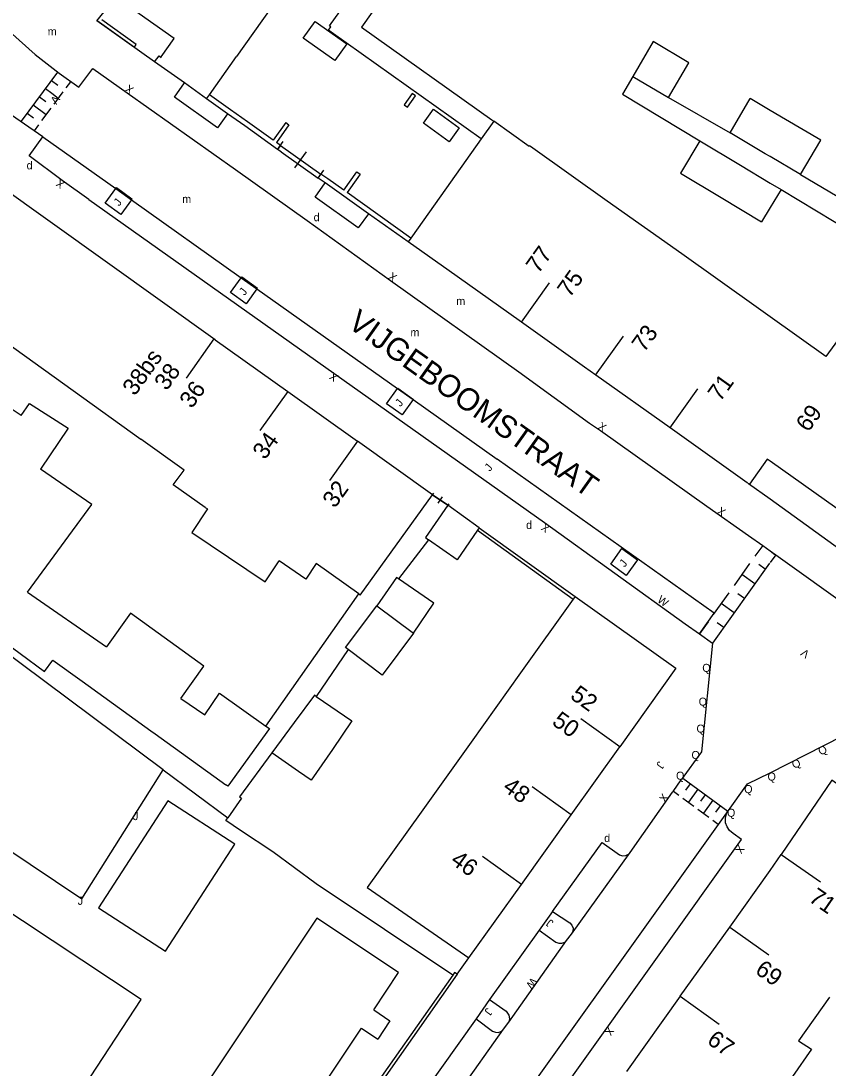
# Model space of a CAD drawing. Extents: x 134999 to 136502, y 457398 to 459002.
# Drawn here: x 135453.2 to 135503.6, y 457541.6 to 457607 of the extents above; entities that cross this region are included whole.
import ezdxf

# ---------------------------------------------------------------- set-up
doc = ezdxf.new("R2010")
doc.units = 0
for name, color, linetype in [('RI_DGTB_15', 7, 'Continuous'), ('RI_DGTB_2', 7, 'Continuous'), ('RI_DGTB_23', 7, 'Continuous'), ('RI_DGTB_29', 7, 'Continuous'), ('RI_DGTB_30', 7, 'Continuous'), ('RI_DGTB_31', 7, 'Continuous'), ('RI_DGTB_35', 7, 'Continuous'), ('RI_DGTB_36', 7, 'Continuous'), ('RI_DGTB_37', 7, 'Continuous'), ('RI_DGTB_4', 7, 'Continuous'), ('RI_DGTB_43', 7, 'Continuous'), ('RI_DGTB_48', 7, 'Continuous'), ('RI_DGTB_5', 7, 'Continuous'), ('RI_DGTB_53', 7, 'Continuous'), ('RI_DGTB_54', 7, 'Continuous'), ('RI_DGTB_6', 7, 'Continuous'), ('RI_DGTB_7', 7, 'Continuous')]:
    doc.layers.add(name, color=color, linetype=linetype)

msp = doc.modelspace()

# ---------------------------------------------------------------- linework, layer by layer
at = {"layer": 'RI_DGTB_15'}
for p, q in [((135484.458, 457588.197), (135486.201, 457590.64)), ((135489.091, 457584.876), (135490.834, 457587.319)), ((135465.244, 457587.145), (135463.503, 457584.703)), ((135493.739, 457581.575), (135495.482, 457584.018)), ((135469.855, 457583.858), (135468.114, 457581.416)), ((135474.209, 457580.753), (135472.468, 457578.311)), ((135490.604, 457561.671), (135488.165, 457563.418)), ((135487.569, 457557.428), (135485.13, 457559.175)), ((135484.454, 457553.072), (135482.015, 457554.819)), ((135500.678, 457554.939), (135503.152, 457553.241)), ((135497.47, 457550.415), (135499.91, 457548.67)), ((135494.379, 457546.094), (135496.819, 457544.349))]:
    msp.add_line(p, q, dxfattribs=at)
at = {"layer": 'RI_DGTB_2'}
for p, q in [((135469.432, 457598.834), (135471.753, 457597.188)), ((135479.066, 457595.576), (135477.553, 457593.446)), ((135477.553, 457593.446), (135477.381, 457593.203)), ((135499.809, 457579.642), (135498.698, 457578.068)), ((135500, 457579.506), (135499.809, 457579.642))]:
    msp.add_line(p, q, dxfattribs=at)
for points in [[(135481.836, 457620.803), (135481.7, 457620.579), (135478.922, 457622.198), (135477.964, 457620.846), (135477.95, 457620.832), (135478.008, 457620.796), (135477.798, 457620.487), (135466.66, 457604.787)], [(135481.942, 457599.638), (135472.572, 457606.293), (135472.405, 457606.431), (135472.547, 457606.626), (135472.468, 457606.692), (135474.291, 457609.265), (135474.465, 457609.51)], [(135461.519, 457604.459), (135457.928, 457607.016), (135459.119, 457608.49)], [(135461.519, 457604.459), (135461.809, 457604.818), (135461.942, 457604.712), (135461.947, 457604.763), (135462.765, 457605.897), (135459.291, 457608.368)], [(135463.398, 457603.127), (135461.519, 457604.459)], [(135464.955, 457602.384), (135466.66, 457604.787)], [(135464.781, 457602.138), (135463.398, 457603.127)], [(135464.781, 457602.138), (135464.955, 457602.384)], [(135466.092, 457601.201), (135464.781, 457602.138)], [(135469.222, 457598.983), (135467.163, 457600.448), (135466.092, 457601.201)], [(135482.729, 457600.735), (135481.942, 457599.638)], [(135485.172, 457599.053), (135484.965, 457599.2), (135484.934, 457599.168), (135482.729, 457600.735)], [(135481.942, 457599.638), (135479.066, 457595.576)], [(135489.822, 457595.751), (135485.172, 457599.053)], [(135469.432, 457598.834), (135469.222, 457598.983)], [(135472.193, 457596.887), (135471.753, 457597.188)], [(135474.898, 457594.959), (135472.193, 457596.887)], [(135494.471, 457592.451), (135489.822, 457595.751)], [(135477.381, 457593.203), (135474.898, 457594.959)], [(135479.797, 457591.495), (135479.594, 457591.639), (135477.381, 457593.203)], [(135499.119, 457589.15), (135494.471, 457592.451)], [(135484.452, 457588.189), (135479.797, 457591.495)], [(135500, 457588.525), (135499.119, 457589.15)], [(135488.4, 457585.385), (135484.452, 457588.189)], [(135504.594, 457587.594), (135503.487, 457586.049), (135500, 457588.525)], [(135489.099, 457584.888), (135488.4, 457585.385)], [(135493.747, 457581.586), (135489.099, 457584.888)], [(135498.565, 457578.163), (135493.747, 457581.586)], [(135504.167, 457576.544), (135500, 457579.506)], [(135498.698, 457578.068), (135498.565, 457578.163)]]:
    msp.add_lwpolyline(points, dxfattribs=at)
at = {"layer": 'RI_DGTB_23'}
msp.add_line((135478.889, 457577.416), (135479.854, 457576.755), dxfattribs=at)
at = {"layer": 'RI_DGTB_31'}
for p, q in [((135455.466, 457603.805), (135453.196, 457600.735)), ((135455.088, 457603.293), (135455.49, 457602.996)), ((135456.27, 457603.21), (135455.986, 457602.826)), ((135454.331, 457602.27), (135454.733, 457601.972)), ((135454.709, 457602.781), (135455.11, 457602.485)), ((135455.11, 457602.485), (135455.513, 457602.187)), ((135455.575, 457602.27), (135455.23, 457601.803)), ((135455.797, 457602.57), (135455.575, 457602.27)), ((135453.953, 457601.758), (135454.757, 457601.163)), ((135453.574, 457601.246), (135453.976, 457600.949)), ((135455.04, 457601.547), (135454.473, 457600.78)), ((135454.284, 457600.524), (135454, 457600.14)), ((135499.532, 457574.249), (135499.044, 457573.567)), ((135500.345, 457573.667), (135500, 457573.185)), ((135499.965, 457573.136), (135496.387, 457568.135)), ((135498.718, 457573.114), (135497.744, 457571.75)), ((135499.695, 457572.757), (135499.288, 457573.049)), ((135499.044, 457571.851), (135498.231, 457572.43)), ((135497.419, 457571.296), (135496.445, 457569.933)), ((135498.396, 457570.942), (135497.989, 457571.232)), ((135497.746, 457570.033), (135496.933, 457570.616)), ((135496.12, 457569.48), (135495.576, 457568.718)), ((135497.096, 457569.125), (135496.689, 457569.417)), ((135494.542, 457559.703), (135497.35, 457557.644)), ((135495.01, 457559.36), (135494.714, 457558.957)), ((135493.951, 457558.897), (135494.302, 457558.64)), ((135494.536, 457558.468), (135495.238, 457557.953)), ((135495.478, 457559.017), (135494.887, 457558.211)), ((135495.946, 457558.674), (135495.65, 457558.271)), ((135496.414, 457558.331), (135495.823, 457557.524)), ((135496.882, 457557.988), (135496.587, 457557.584)), ((135495.472, 457557.782), (135496.174, 457557.267)), ((135496.408, 457557.095), (135496.759, 457556.838))]:
    msp.add_line(p, q, dxfattribs=at)
for points in [[(135460.081, 457595.839), (135459.417, 457594.921), (135458.445, 457595.624), (135459.102, 457596.533)], [(135459.102, 457596.533), (135459.148, 457596.596), (135460.12, 457595.893), (135460.081, 457595.839)], [(135467.929, 457590.275), (135467.253, 457589.341), (135466.281, 457590.044), (135466.95, 457590.969)], [(135466.95, 457590.969), (135466.984, 457591.016), (135467.956, 457590.313), (135467.929, 457590.275)], [(135477.694, 457583.352), (135477.003, 457582.397), (135476.031, 457583.1), (135476.715, 457584.046)], [(135476.715, 457584.046), (135476.734, 457584.072), (135477.706, 457583.369), (135477.694, 457583.352)]]:
    msp.add_lwpolyline(points, dxfattribs=at)
msp.add_lwpolyline([(135490.035, 457573.076), (135490.738, 457574.048), (135491.71, 457573.345), (135491.007, 457572.373)], close=True, dxfattribs=at)
at = {"layer": 'RI_DGTB_4'}
for p, q in [((135465.321, 457587.09), (135451.579, 457596.89)), ((135465.321, 457587.09), (135469.855, 457583.858)), ((135469.855, 457583.858), (135474.209, 457580.753)), ((135478.889, 457577.416), (135474.209, 457580.753)), ((135474.389, 457571.144), (135478.889, 457577.416)), ((135487.569, 457557.428), (135490.604, 457561.671)), ((135484.454, 457553.072), (135487.569, 457557.428)), ((135500, 457553.952), (135500.678, 457554.939)), ((135497.47, 457550.415), (135500, 457553.952)), ((135474.82, 457552.884), (135481.167, 457548.49)), ((135481.167, 457548.49), (135484.454, 457553.072)), ((135494.379, 457546.094), (135497.47, 457550.415)), ((135494.379, 457546.094), (135491.022, 457541.4))]:
    msp.add_line(p, q, dxfattribs=at)
for points in [[(135487.815, 457571.055), (135494.109, 457566.572), (135490.604, 457561.671)], [(135510.201, 457555.071), (135503.863, 457559.579), (135500.678, 457554.939)], [(135452.383, 457533.209), (135460.694, 457545.887), (135451.405, 457552.039), (135445.932, 457555.737), (135445.227, 457556.208), (135444.967, 457555.811)]]:
    msp.add_lwpolyline(points, dxfattribs=at)
at = {"layer": 'RI_DGTB_48'}
for p, q in [((135478.955, 457577.513), (135478.823, 457577.32)), ((135479.854, 457576.755), (135478.889, 457577.416)), ((135479.854, 457576.755), (135478.889, 457577.416)), ((135479.504, 457577.279), (135479.239, 457576.893)), ((135479.92, 457576.852), (135479.788, 457576.658))]:
    msp.add_line(p, q, dxfattribs=at)
for points in [[(135457.942, 457607.029), (135460.267, 457605.368), (135460.384, 457605.539), (135458.243, 457607.068)], [(135440.751, 457563.038), (135456.98, 457552.166), (135462.078, 457560.23)], [(135468.915, 457555.12), (135466.909, 457556.453), (135465.991, 457557.071), (135466.103, 457557.232)], [(135480.164, 457547.415), (135471.621, 457553.119), (135468.915, 457555.12)]]:
    msp.add_lwpolyline(points, dxfattribs=at)
at = {"layer": 'RI_DGTB_5'}
for p, q in [((135474.286, 457571.217), (135474.389, 457571.144)), ((135487.698, 457570.893), (135484.4, 457566.28)), ((135487.815, 457571.055), (135487.698, 457570.893)), ((135484.4, 457566.28), (135481.305, 457561.953)), ((135481.305, 457561.953), (135478.189, 457557.595)), ((135478.189, 457557.595), (135474.82, 457552.884))]:
    msp.add_line(p, q, dxfattribs=at)
for points in [[(135453.203, 457582.354), (135451.886, 457583.239), (135452.515, 457583.965), (135449.785, 457585.972), (135450.4, 457586.809), (135452.206, 457586.959), (135460.673, 457580.89)], [(135453.203, 457582.354), (135453.722, 457583.11), (135456.122, 457581.562), (135454.395, 457579.005)], [(135464.699, 457576.624), (135462.702, 457578.024), (135463.383, 457578.947), (135460.673, 457580.89)], [(135453.585, 457571.336), (135457.603, 457576.806), (135454.395, 457579.005)], [(135464.699, 457576.624), (135464.841, 457576.524), (135463.855, 457575.06), (135468.44, 457571.973), (135469.32, 457573.279)], [(135474.286, 457571.217), (135471.63, 457573.109), (135470.993, 457572.141), (135469.32, 457573.279)], [(135503.713, 457546.026), (135501.769, 457543.316), (135502.581, 457542.781), (135501.403, 457541.088)]]:
    msp.add_lwpolyline(points, dxfattribs=at)
at = {"layer": 'RI_DGTB_53'}
for p, q in [((135452.467, 457606.333), (135454.075, 457604.909)), ((135491.414, 457603.537), (135490.762, 457602.431)), ((135490.762, 457602.431), (135495.612, 457599.516)), ((135454.55, 457599.76), (135451.293, 457601.997)), ((135493.643, 457602.222), (135497.491, 457600.007)), ((135454.55, 457599.76), (135459.102, 457596.533)), ((135469.219, 457598.974), (135469.577, 457599.48)), ((135469.396, 457599.228), (135471.923, 457597.437)), ((135469.398, 457599.227), (135471.924, 457597.436)), ((135470.303, 457597.826), (135471.019, 457598.837)), ((135471.745, 457597.183), (135472.103, 457597.689)), ((135501.899, 457597.414), (135505.733, 457595.141)), ((135459.102, 457596.533), (135460.081, 457595.839)), ((135500.677, 457596.471), (135505.177, 457593.766)), ((135460.081, 457595.839), (135466.95, 457590.969)), ((135466.95, 457590.969), (135467.929, 457590.275)), ((135467.929, 457590.275), (135476.715, 457584.046)), ((135484.294, 457585.081), (135488.703, 457581.881)), ((135476.715, 457584.046), (135477.694, 457583.352)), ((135477.694, 457583.352), (135482.948, 457579.627)), ((135498.651, 457578.124), (135500, 457577.151)), ((135500, 457577.151), (135506.839, 457572.221)), ((135499.532, 457574.249), (135500, 457573.9)), ((135500, 457573.9), (135500.294, 457573.68)), ((135487.583, 457549.979), (135491.242, 457555.066)), ((135486.4, 457551.379), (135485.561, 457550.22)), ((135485.561, 457550.22), (135482.465, 457545.879)), ((135487.269, 457549.582), (135487.583, 457549.979)), ((135483.664, 457544.465), (135487.269, 457549.582)), ((135482.465, 457545.879), (135481.623, 457544.691)), ((135481.623, 457544.691), (135478.352, 457540.107)), ((135483.337, 457544.026), (135483.664, 457544.465)), ((135479.565, 457538.712), (135483.337, 457544.026))]:
    msp.add_line(p, q, dxfattribs=at)
for points in [[(135454.075, 457604.909), (135455.573, 457603.748), (135456.807, 457602.864), (135457.667, 457604.042), (135459.828, 457602.504), (135466.592, 457597.735), (135471.074, 457594.537), (135476.284, 457590.789), (135484.294, 457585.081)], [(135457.43, 457595.86), (135455.76, 457597.04), (135453.69, 457598.57), (135454.55, 457599.76)], [(135488.703, 457581.881), (135489.387, 457581.425), (135496.046, 457576.698), (135498.645, 457574.872)], [(135495.576, 457568.718), (135496.504, 457570.016), (135482.948, 457579.627)], [(135498.645, 457574.872), (135499.532, 457574.249)], [(135493.935, 457558.878), (135494.435, 457559.607)], [(135491.242, 457555.066), (135493.903, 457558.832), (135493.935, 457558.878)], [(135464.724, 457511.977), (135464.935, 457512.183), (135465.193, 457512.325), (135465.48, 457512.393), (135465.775, 457512.381), (135466.055, 457512.291), (135466.136, 457512.248), (135466.724, 457511.794), (135498.21, 457555.871), (135497.682, 457556.264), (135497.463, 457556.437), (135497.302, 457556.664), (135497.212, 457556.928), (135497.2, 457557.207), (135497.268, 457557.477), (135497.297, 457557.542)], [(135496.772, 457556.808), (135497.297, 457557.542)], [(135465.3, 457512.782), (135496.772, 457556.808)], [(135486.4, 457551.379), (135489.493, 457555.685), (135490.585, 457554.927), (135490.774, 457554.863), (135490.972, 457554.878), (135491.149, 457554.969), (135491.242, 457555.066)], [(135486.4, 457551.379), (135487.478, 457550.676), (135487.613, 457550.534), (135487.681, 457550.35), (135487.67, 457550.154), (135487.583, 457549.979)], [(135485.561, 457550.22), (135486.612, 457549.479), (135486.789, 457549.401), (135486.983, 457549.4), (135487.161, 457549.476), (135487.269, 457549.582)], [(135482.465, 457545.879), (135483.498, 457545.151), (135483.55, 457545.098), (135483.664, 457544.905), (135483.704, 457544.685), (135483.664, 457544.465)], [(135481.623, 457544.691), (135482.647, 457543.92), (135482.829, 457543.839), (135483.028, 457543.836), (135483.213, 457543.91), (135483.337, 457544.026)]]:
    msp.add_lwpolyline(points, dxfattribs=at)
at = {"layer": 'RI_DGTB_54'}
for p, q in [((135481.712, 457575.191), (135487.698, 457570.893)), ((135481.825, 457575.356), (135487.815, 457571.055)), ((135478.651, 457574.602), (135476.779, 457572.16)), ((135500, 457573.911), (135500.345, 457573.667)), ((135500.345, 457573.667), (135508.391, 457567.905)), ((135495.576, 457568.718), (135496.387, 457568.135)), ((135462.078, 457560.23), (135451.319, 457568.25)), ((135462.078, 457560.23), (135466.103, 457557.232)), ((135480.441, 457547.461), (135481.167, 457548.49))]:
    msp.add_line(p, q, dxfattribs=at)
for points in [[(135457.43, 457595.86), (135485.892, 457575.681), (135494.695, 457569.352)], [(135468.494, 457562.965), (135474.286, 457571.217)], [(135494.695, 457569.352), (135495.576, 457568.718)], [(135473.627, 457567.743), (135471.634, 457564.821)], [(135496.387, 457568.135), (135495.715, 457561.351), (135494.435, 457559.607)], [(135500, 457560.037), (135504.5, 457562.325), (135505.313, 457561.743)], [(135468.865, 457561.301), (135466.841, 457558.551), (135466.957, 457558.465), (135466.103, 457557.232)], [(135497.297, 457557.542), (135498.585, 457559.354), (135500, 457560.037)], [(135480.164, 457547.415), (135474.276, 457539.035), (135474.007, 457539.224), (135473.588, 457538.629), (135473.71, 457538.543)], [(135480.441, 457547.461), (135474.021, 457538.324), (135473.71, 457538.543)], [(135480.441, 457547.461), (135480.277, 457547.576), (135480.164, 457547.415)]]:
    msp.add_lwpolyline(points, dxfattribs=at)
at = {"layer": 'RI_DGTB_6'}
for p, q in [((135497.491, 457600.007), (135498.753, 457602.152)), ((135500, 457601.418), (135498.753, 457602.152)), ((135495.612, 457599.516), (135494.396, 457597.493)), ((135501.899, 457597.414), (135503.161, 457599.559)), ((135501.899, 457597.414), (135500, 457598.531)), ((135500, 457596.878), (135500.677, 457596.471)), ((135500.677, 457596.471), (135500, 457595.345)), ((135500, 457595.345), (135499.461, 457594.448)), ((135481.825, 457575.356), (135479.854, 457576.755)), ((135481.825, 457575.356), (135481.712, 457575.191)), ((135461.304, 457562.677), (135461.576, 457562.481)), ((135461.576, 457562.481), (135465.993, 457559.297)), ((135470.531, 457560.121), (135468.865, 457561.301))]:
    msp.add_line(p, q, dxfattribs=at)
for points in [[(135471.561, 457606.976), (135473.541, 457605.569), (135472.8, 457604.527), (135470.821, 457605.935), (135471.561, 457606.976)], [(135494.924, 457604.395), (135492.695, 457605.71), (135491.414, 457603.537)], [(135493.643, 457602.222), (135494.924, 457604.395)], [(135491.414, 457603.537), (135493.643, 457602.222)], [(135478.97, 457601.483), (135480.57, 457600.32), (135479.944, 457599.459), (135478.344, 457600.622), (135478.97, 457601.483)], [(135500.956, 457600.856), (135500, 457601.418)], [(135503.161, 457599.559), (135500.956, 457600.856)], [(135499.695, 457598.71), (135497.491, 457600.007)], [(135495.612, 457599.516), (135498.145, 457597.993)], [(135500, 457598.531), (135499.695, 457598.71)], [(135498.145, 457597.993), (135500, 457596.878)], [(135494.396, 457597.493), (135496.928, 457595.971)], [(135496.928, 457595.971), (135499.461, 457594.448)], [(135479.854, 457576.755), (135478.462, 457574.733), (135478.651, 457574.602)], [(135481.712, 457575.191), (135480.445, 457573.354), (135478.651, 457574.602)], [(135476.779, 457572.16), (135476.655, 457572.249), (135475.411, 457570.483)], [(135477.706, 457568.765), (135478.987, 457570.638), (135476.779, 457572.16)], [(135453.585, 457571.336), (135458.527, 457567.914)], [(135473.627, 457567.743), (135473.456, 457567.871), (135475.411, 457570.483)], [(135475.411, 457570.483), (135477.706, 457568.765)], [(135463.173, 457564.696), (135464.619, 457566.703), (135460.018, 457570.018), (135458.527, 457567.914)], [(135463.173, 457564.696), (135464.619, 457566.703), (135460.018, 457570.018), (135458.527, 457567.914)], [(135451.586, 457568.612), (135454.649, 457566.365), (135455.182, 457567.089), (135457.009, 457565.772)], [(135477.706, 457568.765), (135475.751, 457566.153), (135473.627, 457567.743)], [(135457.009, 457565.772), (135461.304, 457562.677)], [(135464.664, 457563.664), (135465.585, 457565.027), (135468.494, 457562.965)], [(135463.173, 457564.696), (135464.664, 457563.664)], [(135471.634, 457564.821), (135471.515, 457564.902), (135470.254, 457563.188)], [(135471.634, 457564.821), (135473.861, 457563.301), (135472.64, 457561.512)], [(135470.254, 457563.188), (135468.865, 457561.301)], [(135468.494, 457562.965), (135468.703, 457562.817), (135466.119, 457559.207), (135465.993, 457559.297)], [(135472.64, 457561.512), (135471.319, 457559.577), (135470.531, 457560.121)], [(135458.029, 457551.618), (135462.219, 457548.907), (135466.542, 457555.589), (135462.352, 457558.3), (135458.029, 457551.618)], [(135475.232, 457545.243), (135476.783, 457547.57), (135471.674, 457550.975), (135464.859, 457540.749), (135469.968, 457537.345)], [(135475.232, 457545.243), (135476.238, 457544.555), (135475.488, 457543.412)], [(135469.968, 457537.345), (135474.465, 457544.093), (135475.488, 457543.412)]]:
    msp.add_lwpolyline(points, dxfattribs=at)
at = {"layer": 'RI_DGTB_7'}
for p, q in [((135469.396, 457599.228), (135469.222, 457598.983)), ((135477.553, 457593.446), (135473.557, 457596.285))]:
    msp.add_line(p, q, dxfattribs=at)
for points in [[(135495.733, 457612.644), (135494.886, 457611.217), (135482.766, 457618.32), (135474.463, 457606.615), (135482.614, 457600.818), (135482.729, 457600.735)], [(135466.092, 457601.201), (135465.467, 457600.334), (135462.782, 457602.242), (135463.398, 457603.127)], [(135468.94, 457599.552), (135467.337, 457600.694), (135466.266, 457601.447), (135464.955, 457602.384)], [(135477.34, 457601.619), (135477.842, 457602.318), (135477.638, 457602.465), (135477.136, 457601.766), (135477.34, 457601.619)], [(135469.729, 457600.66), (135468.94, 457599.552)], [(135469.927, 457600.508), (135469.144, 457599.408)], [(135469.729, 457600.66), (135469.927, 457600.508)], [(135469.396, 457599.228), (135469.144, 457599.408)], [(135471.753, 457597.188), (135471.923, 457597.437)], [(135473.351, 457596.431), (135472.365, 457597.134), (135471.923, 457597.437)], [(135473.351, 457596.431), (135474.172, 457597.58), (135474.375, 457597.435), (135474.23, 457597.232), (135473.557, 457596.285)], [(135474.898, 457594.959), (135474.25, 457594.088), (135471.568, 457595.995), (135472.193, 457596.887)]]:
    msp.add_lwpolyline(points, dxfattribs=at)

# ---------------------------------------------------------------- texts
at = {"layer": 'RI_DGTB_29'}
for p in [(135453.537, 457597.734), (135471.471, 457594.496), (135484.748, 457575.277), (135489.63, 457555.726)]:
    msp.add_text('d', height=0.5, dxfattribs=at).set_placement(p)
at = {"layer": 'RI_DGTB_30'}
for s, height, rotation, p in [('X', 0.5, 324.56471, (135459.624, 457602.649)), ('V', 0.5, 234.78157, (135455.246, 457602.404)), ('X', 0.5, 144.14176, (135455.963, 457596.894)), ('X', 0.5, 324.27403, (135476.081, 457590.935)), ('X', 0.499, 144.73445, (135473.049, 457584.844)), ('X', 0.5, 326.30816, (135489.179, 457581.564)), ('X', 0.5, 326.30816, (135496.63, 457576.274)), ('X', 0.499, 144.73445, (135486.281, 457575.41)), ('W', 0.5, 324.28506, (135492.906, 457570.753)), ('V', 0.499, 144.48436, (135502.505, 457567.566)), ('X', 0.5, 54.41279, (135493.421, 457558.151)), ('X', 0.5, 234.41278, (135498.035, 457555.59)), ('W', 0.5, 232.31567, (135485.099, 457547.297)), ('X', 0.499, 234.49066, (135489.886, 457544.222))]:
    msp.add_text(s, height=height, rotation=rotation, dxfattribs=at).set_placement(p)
at = {"layer": 'RI_DGTB_31'}
for s, height, rotation, p in [('J', 0.499, 51.25877, (135459.316, 457595.4)), ('J', 0.499, 51.25877, (135467.152, 457589.82)), ('J', 0.499, 51.25877, (135476.902, 457582.876)), ('J', 0.499, 51.25877, (135482.486, 457578.837)), ('J', 0.499, 51.25877, (135490.906, 457572.852)), ('Q', 0.5, 26.66969, (135503.152, 457561.118)), ('J', 0.499, 234.49066, (135493.037, 457560.808)), ('Q', 0.5, 26.66969, (135501.501, 457560.281)), ('J', 0.5, 144.35141, (135486.505, 457550.753)), ('J', 0.499, 234.49066, (135482.302, 457545.407))]:
    msp.add_text(s, height=height, rotation=rotation, dxfattribs=at).set_placement(p)
for s, p in [('Q', (135495.758, 457566.349)), ('Q', (135495.532, 457564.242)), ('Q', (135495.395, 457562.556)), ('Q', (135495.082, 457560.909)), ('Q', (135494.118, 457559.616)), ('Q', (135499.834, 457559.56)), ('Q', (135498.377, 457558.778)), ('Q', (135497.301, 457557.302)), ('J', (135460.182, 457557.091)), ('J', (135456.732, 457551.801))]:
    msp.add_text(s, height=0.5, dxfattribs=at).set_placement(p)
at = {"layer": 'RI_DGTB_35'}
for s, rotation, p in [('77', 54.5021, (135485.516, 457591.169)), ('38', 54.5064, (135462.29, 457583.861)), ('32', 54.5131, (135472.801, 457576.524)), ('52', 324.3981, (135487.443, 457564.731)), ('46', 324.4048, (135479.965, 457554.425))]:
    msp.add_text(s, height=1.054, rotation=rotation, dxfattribs=at).set_placement(p)
at = {"layer": 'RI_DGTB_36'}
for s, rotation, p in [('75', 54.5021, (135487.474, 457589.673)), ('73', 54.5021, (135492.124, 457586.256)), ('38bs', 54.5064, (135460.299, 457583.535)), ('71', 54.5021, (135496.877, 457583.179)), ('36', 54.5131, (135463.863, 457582.745)), ('69', 54.4917, (135502.382, 457581.272)), ('34', 54.5131, (135468.432, 457579.55)), ('50', 324.4048, (135486.303, 457563.099)), ('48', 324.4048, (135483.224, 457558.992)), ('71', 325.5216, (135502.344, 457552.065)), ('69', 324.4048, (135498.994, 457547.575)), ('67', 324.4141, (135495.987, 457543.189))]:
    msp.add_text(s, height=1.054, rotation=rotation, dxfattribs=at).set_placement(p)
at = {"layer": 'RI_DGTB_37'}
msp.add_text('VIJGEBOOMSTRAAT', height=1.4, rotation=324.52948, dxfattribs=at).set_placement((135473.522, 457587.927))
at = {"layer": 'RI_DGTB_43'}
for p in [(135454.857, 457606.097), (135463.261, 457595.63), (135480.387, 457589.258), (135477.522, 457587.306)]:
    msp.add_text('m', height=0.5, dxfattribs=at).set_placement(p)

doc.saveas('drawing.dxf')
